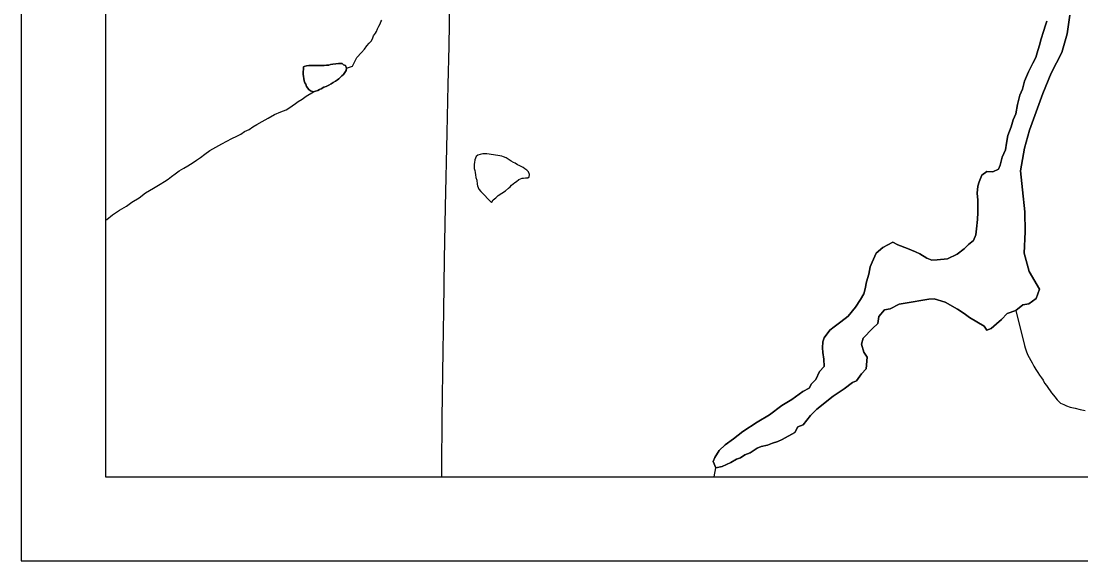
# Model space of a CAD drawing. Extents: x 10.6 to 44.6, y -2.6 to 23.4.
# Drawn here: x 13.103 to 14.367, y 15.426 to 16.07 of the extents above; entities that cross this region are included whole.
import ezdxf

# ---------------------------------------------------------------- set-up
doc = ezdxf.new("R2010")
doc.units = 0
for name, color, linetype in [('GM_X_County', 7, 'Continuous'), ('GM_X_Major_Lake', 7, 'Continuous'), ('GM_X_Major_River', 7, 'Continuous'), ('GM_X_Minor_Lake', 7, 'Continuous'), ('GM_X_Minor_River', 7, 'Continuous'), ('GM_X_State_Route', 7, 'Continuous'), ('GM_X_Township', 7, 'Continuous'), ('SH_Data', 7, 'Continuous')]:
    doc.layers.add(name, color=color, linetype=linetype)

msp = doc.modelspace()

# ---------------------------------------------------------------- linework, layer by layer
at = {"layer": 'GM_X_County'}
msp.add_lwpolyline([(20.0033, 15.5302), (20.0033, 22.3267), (13.2033, 22.3267), (13.2033, 15.5267), (19.8413, 15.5267)], dxfattribs=at)
at = {"layer": 'GM_X_Major_Lake'}
for points in [[(14.2948, 15.8915), (14.2994, 15.9186), (14.3056, 15.9399), (14.3133, 15.9621), (14.3214, 15.9838), (14.3313, 16.0079), (14.3439, 16.0328), (14.3505, 16.0549), (14.3536, 16.0774)], [(14.3261, 16.0702), (14.3242, 16.0641), (14.3224, 16.0591), (14.3191, 16.048), (14.3177, 16.0427), (14.3155, 16.0351), (14.3129, 16.0267), (14.3096, 16.0198), (14.3044, 16.0098), (14.2996, 15.9984), (14.2971, 15.9888), (14.2941, 15.982), (14.2913, 15.9705), (14.2891, 15.9595), (14.2862, 15.9526), (14.2836, 15.9442), (14.2796, 15.9339), (14.2782, 15.9244), (14.2767, 15.9168), (14.273, 15.908), (14.2705, 15.8984), (14.2687, 15.8935), (14.2619, 15.8903), (14.2547, 15.8906), (14.2487, 15.8864), (14.2454, 15.8784), (14.2439, 15.8734), (14.2432, 15.865), (14.2437, 15.8567), (14.2439, 15.8419), (14.2436, 15.8335), (14.2422, 15.8225), (14.2416, 15.8152), (14.2386, 15.8083)], [(14.3173, 15.7504), (14.305, 15.7716), (14.299, 15.7932), (14.3002, 15.819), (14.3, 15.8426), (14.297, 15.8688), (14.2948, 15.8915)], [(14.2386, 15.8083), (14.2326, 15.8037), (14.2274, 15.7987), (14.2191, 15.7921), (14.2078, 15.7867), (14.1953, 15.7854), (14.1889, 15.7849), (14.1832, 15.7875), (14.1748, 15.7927), (14.1694, 15.7949), (14.1599, 15.799), (14.1485, 15.8034), (14.1424, 15.8064), (14.1304, 15.8001), (14.1225, 15.7932), (14.1177, 15.7825), (14.1155, 15.7771), (14.1137, 15.7684), (14.1111, 15.7592), (14.1093, 15.7508), (14.1079, 15.7447), (14.1038, 15.7382), (14.0979, 15.729), (14.0893, 15.7183), (14.0803, 15.7113), (14.0724, 15.7055), (14.0675, 15.7017), (14.0604, 15.6924), (14.0589, 15.6875), (14.0586, 15.6806), (14.0591, 15.6749), (14.0603, 15.667), (14.0604, 15.6582), (14.0552, 15.6521), (14.0508, 15.6429), (14.0455, 15.6375), (14.0425, 15.6322), (14.035, 15.6283), (14.0219, 15.619), (14.0102, 15.6116), (13.9952, 15.6004), (13.9805, 15.5919), (13.9636, 15.5806), (13.9523, 15.5721), (13.9426, 15.5648), (13.9354, 15.5582), (13.9302, 15.5498), (13.928, 15.5448), (13.9315, 15.5373), (13.9391, 15.5389), (13.9493, 15.5436), (13.956, 15.5478), (13.9609, 15.5494), (13.9658, 15.5529), (13.9722, 15.5553), (13.9805, 15.5607), (13.9854, 15.5627), (13.993, 15.5643), (13.999, 15.5666), (14.0054, 15.5686), (14.0103, 15.571), (14.0254, 15.5795), (14.0291, 15.5864), (14.0355, 15.5888), (14.0444, 15.5999), (14.0519, 15.6072), (14.0714, 15.6227), (14.0846, 15.6316), (14.0944, 15.6393), (14.0993, 15.6413), (14.1052, 15.6493), (14.1108, 15.6555), (14.1118, 15.6692), (14.108, 15.6752), (14.1052, 15.6847), (14.107, 15.6919), (14.1182, 15.7034), (14.1246, 15.7096), (14.1256, 15.718), (14.1327, 15.7257), (14.1392, 15.7269), (14.1501, 15.7324), (14.1645, 15.7348), (14.1784, 15.7373), (14.1853, 15.7385), (14.1917, 15.739), (14.205, 15.735), (14.2195, 15.7264), (14.2275, 15.7216), (14.234, 15.7167), (14.2515, 15.7063), (14.2546, 15.7014), (14.2599, 15.7034), (14.2663, 15.7091), (14.2719, 15.7141), (14.279, 15.7215), (14.2892, 15.725), (14.2975, 15.7316), (14.3047, 15.7328), (14.3133, 15.7394), (14.3173, 15.7504)]]:
    msp.add_lwpolyline(points, dxfattribs=at)
at = {"layer": 'GM_X_Major_River'}
for points in [[(14.3536, 16.0774), (14.3505, 16.0549), (14.3439, 16.0328), (14.3313, 16.0079), (14.3214, 15.9838), (14.3133, 15.9621), (14.3056, 15.9399), (14.2994, 15.9186), (14.2948, 15.8915)], [(14.2386, 15.8083), (14.2416, 15.8152), (14.2422, 15.8225), (14.2436, 15.8335), (14.2439, 15.8419), (14.2437, 15.8567), (14.2432, 15.865), (14.2439, 15.8734), (14.2454, 15.8784), (14.2487, 15.8864), (14.2547, 15.8906), (14.2619, 15.8903), (14.2687, 15.8935), (14.2705, 15.8984), (14.273, 15.908), (14.2767, 15.9168), (14.2782, 15.9244), (14.2796, 15.9339), (14.2836, 15.9442), (14.2862, 15.9526), (14.2891, 15.9595), (14.2913, 15.9705), (14.2941, 15.982), (14.2971, 15.9888), (14.2996, 15.9984), (14.3044, 16.0098), (14.3096, 16.0198), (14.3129, 16.0267), (14.3155, 16.0351), (14.3177, 16.0427), (14.3191, 16.048), (14.3224, 16.0591), (14.3242, 16.0641), (14.3261, 16.0702)], [(14.2948, 15.8915), (14.297, 15.8688), (14.3, 15.8426), (14.3002, 15.819), (14.299, 15.7932), (14.305, 15.7716), (14.3173, 15.7504)], [(14.3173, 15.7504), (14.3133, 15.7394), (14.3047, 15.7328), (14.2975, 15.7316), (14.2892, 15.725), (14.279, 15.7215), (14.2719, 15.7141), (14.2663, 15.7091), (14.2599, 15.7034), (14.2546, 15.7014), (14.2515, 15.7063), (14.234, 15.7167), (14.2275, 15.7216), (14.2195, 15.7264), (14.205, 15.735), (14.1917, 15.739), (14.1853, 15.7385), (14.1784, 15.7373), (14.1645, 15.7348), (14.1501, 15.7324), (14.1392, 15.7269), (14.1327, 15.7257), (14.1256, 15.718), (14.1246, 15.7096), (14.1182, 15.7034), (14.107, 15.6919), (14.1052, 15.6847), (14.108, 15.6752), (14.1118, 15.6692), (14.1108, 15.6555), (14.1052, 15.6493), (14.0993, 15.6413), (14.0944, 15.6393), (14.0846, 15.6316), (14.0714, 15.6227), (14.0519, 15.6072), (14.0444, 15.5999), (14.0355, 15.5888), (14.0291, 15.5864), (14.0254, 15.5795), (14.0103, 15.571), (14.0054, 15.5686), (13.999, 15.5666), (13.993, 15.5643), (13.9854, 15.5627), (13.9805, 15.5607), (13.9722, 15.5553), (13.9658, 15.5529), (13.9609, 15.5494), (13.956, 15.5478), (13.9493, 15.5436), (13.9391, 15.5389), (13.9315, 15.5373), (13.928, 15.5448), (13.9302, 15.5498), (13.9354, 15.5582), (13.9426, 15.5648), (13.9523, 15.5721), (13.9636, 15.5806), (13.9805, 15.5919), (13.9952, 15.6004), (14.0102, 15.6116), (14.0219, 15.619), (14.035, 15.6283), (14.0425, 15.6322), (14.0455, 15.6375), (14.0508, 15.6429), (14.0552, 15.6521), (14.0604, 15.6582), (14.0603, 15.667), (14.0591, 15.6749), (14.0586, 15.6806), (14.0589, 15.6875), (14.0604, 15.6924), (14.0675, 15.7017), (14.0724, 15.7055), (14.0803, 15.7113), (14.0893, 15.7183), (14.0979, 15.729), (14.1038, 15.7382), (14.1079, 15.7447), (14.1093, 15.7508), (14.1111, 15.7592), (14.1137, 15.7684), (14.1155, 15.7771), (14.1177, 15.7825), (14.1225, 15.7932), (14.1304, 15.8001), (14.1424, 15.8064), (14.1485, 15.8034), (14.1599, 15.799), (14.1694, 15.7949), (14.1748, 15.7927), (14.1832, 15.7875), (14.1889, 15.7849), (14.1953, 15.7854), (14.2078, 15.7867), (14.2191, 15.7921), (14.2274, 15.7987), (14.2326, 15.8037), (14.2386, 15.8083)]]:
    msp.add_lwpolyline(points, dxfattribs=at)
at = {"layer": 'GM_X_Minor_Lake'}
for points in [[(13.4394, 16.0158), (13.4403, 16.016), (13.443, 16.0168), (13.446, 16.0173), (13.4509, 16.0174), (13.4547, 16.0171), (13.4582, 16.0172), (13.4608, 16.0172), (13.4642, 16.0173), (13.4669, 16.0178), (13.4696, 16.0178), (13.4718, 16.0183), (13.4745, 16.0187), (13.4779, 16.0192), (13.4813, 16.0196), (13.4836, 16.0197), (13.4855, 16.0197), (13.4874, 16.0182), (13.4897, 16.0171), (13.491, 16.0141), (13.4903, 16.0111), (13.4888, 16.0087), (13.4873, 16.0064), (13.4851, 16.0049), (13.4817, 16.0014), (13.4799, 16.0002), (13.4776, 15.9986), (13.475, 15.997), (13.4724, 15.9954), (13.4697, 15.9939), (13.4667, 15.9923), (13.4637, 15.9914), (13.4607, 15.9895), (13.4588, 15.9887), (13.4566, 15.9875), (13.4539, 15.9866), (13.4513, 15.9858), (13.4478, 15.9869), (13.4459, 15.9887), (13.4431, 15.9921), (13.4423, 15.9948), (13.4411, 15.9966), (13.4403, 15.9989), (13.4399, 16.0019), (13.4394, 16.0042), (13.439, 16.0069), (13.4394, 16.0158)], [(13.4394, 16.0158), (13.439, 16.0069), (13.4394, 16.0042), (13.4399, 16.0019), (13.4403, 15.9989), (13.4411, 15.9966), (13.4423, 15.9948), (13.4431, 15.9921), (13.4459, 15.9887), (13.4478, 15.9869), (13.4513, 15.9858), (13.4539, 15.9866), (13.4566, 15.9875), (13.4588, 15.9887), (13.4607, 15.9895), (13.4637, 15.9914), (13.4667, 15.9923), (13.4697, 15.9939), (13.4724, 15.9954), (13.475, 15.997), (13.4776, 15.9986), (13.4799, 16.0002), (13.4817, 16.0014), (13.4851, 16.0049)], [(13.4851, 16.0049), (13.4873, 16.0064), (13.4888, 16.0087), (13.4903, 16.0111), (13.491, 16.0141), (13.4897, 16.0171), (13.4874, 16.0182), (13.4855, 16.0197), (13.4836, 16.0197), (13.4813, 16.0196), (13.4779, 16.0192), (13.4745, 16.0187), (13.4718, 16.0183), (13.4696, 16.0178), (13.4669, 16.0178), (13.4642, 16.0173), (13.4608, 16.0172), (13.4582, 16.0172), (13.4547, 16.0171), (13.4509, 16.0174), (13.446, 16.0173), (13.443, 16.0168), (13.4403, 16.016), (13.4394, 16.0158)], [(13.6739, 15.9094), (13.6611, 15.9114), (13.6584, 15.9118), (13.6562, 15.9117), (13.6535, 15.9117), (13.6501, 15.9112), (13.6474, 15.9104), (13.6456, 15.9088), (13.6445, 15.9065), (13.6438, 15.9046), (13.6435, 15.9015), (13.6431, 15.8996), (13.6432, 15.8962), (13.6432, 15.8943), (13.6437, 15.892), (13.6441, 15.8894), (13.6446, 15.8867), (13.645, 15.8837), (13.6462, 15.8803), (13.6467, 15.8757), (13.6471, 15.8735), (13.6487, 15.8697), (13.6511, 15.8671), (13.6636, 15.8537)], [(13.6636, 15.8537), (13.6643, 15.8544), (13.6658, 15.8568), (13.6688, 15.8595), (13.6717, 15.8622), (13.6804, 15.8677), (13.6841, 15.8709), (13.686, 15.8724), (13.6878, 15.8744), (13.6897, 15.876), (13.6916, 15.8775), (13.6934, 15.8787), (13.6964, 15.8814), (13.6983, 15.8819), (13.7002, 15.8827), (13.7021, 15.8827), (13.7044, 15.8831), (13.707, 15.8832), (13.7089, 15.8844), (13.7092, 15.8874), (13.708, 15.8904), (13.7061, 15.8923), (13.7034, 15.8941), (13.7014, 15.8956), (13.6991, 15.8967), (13.6968, 15.8978), (13.6949, 15.8989), (13.6922, 15.9007), (13.6899, 15.9014), (13.6872, 15.9033), (13.6837, 15.9055), (13.6814, 15.907), (13.6779, 15.9084), (13.676, 15.9091), (13.6739, 15.9094)]]:
    msp.add_lwpolyline(points, dxfattribs=at)
at = {"layer": 'GM_X_Minor_River'}
for points in [[(13.5232, 16.0525), (13.5254, 16.0556), (13.5265, 16.0579), (13.5279, 16.061), (13.5294, 16.0641), (13.5308, 16.0668), (13.5316, 16.0691), (13.533, 16.0714)], [(13.491, 16.0141), (13.4981, 16.0166), (13.5032, 16.0266), (13.5088, 16.0328), (13.5121, 16.0367), (13.5151, 16.0405), (13.518, 16.044), (13.5203, 16.0464), (13.5217, 16.0491), (13.5232, 16.0525)], [(13.2033, 15.8326), (13.2048, 15.8337), (13.2119, 15.8392), (13.2201, 15.8447), (13.2284, 15.8495), (13.2347, 15.8542), (13.2434, 15.8593), (13.2512, 15.8652), (13.2606, 15.8711), (13.2685, 15.8755), (13.2737, 15.8787), (13.2782, 15.8818), (13.282, 15.8849), (13.2865, 15.8881), (13.2913, 15.8916), (13.2966, 15.8948), (13.3015, 15.8976), (13.3078, 15.9015), (13.312, 15.9043), (13.3165, 15.9074), (13.3217, 15.9113), (13.3277, 15.9157), (13.3348, 15.92), (13.342, 15.9236), (13.348, 15.9268), (13.354, 15.93), (13.36, 15.9331), (13.3649, 15.9352), (13.369, 15.9383), (13.3747, 15.9407), (13.3792, 15.9439), (13.384, 15.947), (13.3901, 15.9506), (13.3972, 15.9545), (13.4051, 15.9589), (13.4126, 15.9621), (13.4187, 15.9645), (13.422, 15.9665), (13.4299, 15.972), (13.4333, 15.9744), (13.4378, 15.9771), (13.4426, 15.9807), (13.4513, 15.9858)], [(14.2892, 15.725), (14.2995, 15.6832), (14.3003, 15.6806), (14.3019, 15.6756), (14.3035, 15.6719), (14.3051, 15.6689), (14.3071, 15.6655), (14.3087, 15.6625), (14.3107, 15.6587), (14.3131, 15.6546), (14.3154, 15.6512), (14.3174, 15.6478), (14.3198, 15.6445), (14.3217, 15.6419), (14.3233, 15.6385), (14.3257, 15.6355), (14.328, 15.6321), (14.33, 15.6291), (14.3316, 15.6269), (14.3343, 15.6239), (14.3359, 15.622), (14.3386, 15.6186), (14.3402, 15.6168), (14.3425, 15.6146), (14.3464, 15.6127), (14.3498, 15.6113), (14.3541, 15.6099), (14.3598, 15.6085), (14.3659, 15.6071), (14.372, 15.6057)], [(13.9294, 15.5267), (13.9315, 15.5373)]]:
    msp.add_lwpolyline(points, dxfattribs=at)
at = {"layer": 'GM_X_State_Route'}
msp.add_lwpolyline([(13.6044, 15.5267), (13.6045, 15.537), (13.6051, 15.5965), (13.6062, 15.6769), (13.6069, 15.7248), (13.6079, 15.7864), (13.609, 15.8487), (13.6107, 15.937), (13.6122, 15.9943), (13.6132, 16.0402), (13.615, 16.1466), (13.615, 16.1666), (13.6146, 16.1805), (13.6127, 16.1956), (13.6101, 16.2128), (13.606, 16.2349), (13.6013, 16.2626), (13.5958, 16.2939), (13.5918, 16.3141), (13.5884, 16.3341), (13.5851, 16.3532), (13.5749, 16.41), (13.5677, 16.4483)], dxfattribs=at)
at = {"layer": 'GM_X_Township'}
msp.add_lwpolyline([(13.2033, 20.8217), (13.2033, 15.5267), (15.2903, 15.5267)], dxfattribs=at)
at = {"layer": 'SH_Data'}
for p, q in [((13.1028, 22.4265), (13.1028, 15.4265)), ((13.1028, 15.4265), (20.1028, 15.4265))]:
    msp.add_line(p, q, dxfattribs=at)

doc.saveas('drawing.dxf')
